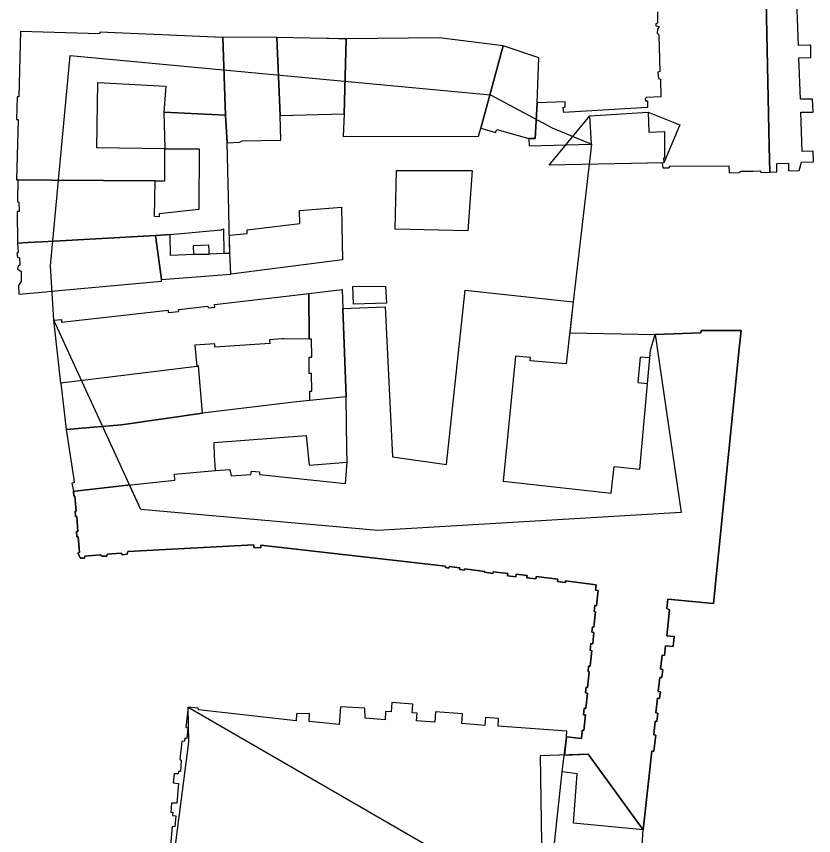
# Model space of a CAD drawing. Extents: x -293619 to -291580, y 30940 to 32770.
# Drawn here: x -291637.438 to -291633.668, y 30959.536 to 30963.407 of the extents above; entities that cross this region are included whole.
import ezdxf

# ---------------------------------------------------------------- set-up
doc = ezdxf.new("R2010")
doc.units = 0
doc.layers.add('RAMKA_I_OPISY', color=7, linetype='Continuous')

msp = doc.modelspace()

# ---------------------------------------------------------------- linework, layer by layer
at = {"layer": 'RAMKA_I_OPISY'}
for p, q in [((-291636.9104, 30961.1914), (-291637.1611, 30961.1638)), ((-291636.9025, 30961.1923), (-291636.9104, 30961.1914)), ((-291637.1611, 30961.1638), (-291637.1678, 30961.1631)), ((-291634.836, 30960.0023), (-291634.8464, 30959.9164)), ((-291634.8464, 30959.9164), (-291634.7337, 30959.9199)), ((-291634.7337, 30959.9199), (-291634.4732, 30959.5632))]:
    msp.add_line(p, q, dxfattribs=at)
for points in [[(-291633.8913, 30963.4795), (-291633.8774, 30962.7918), (-291633.875, 30962.6715), (-291633.8411, 30962.6725), (-291633.8421, 30962.7123), (-291633.7867, 30962.7142), (-291633.7859, 30962.6774), (-291633.7356, 30962.6793), (-291633.7247, 30962.7179), (-291633.6677, 30962.7198), (-291633.6695, 30962.7704), (-291633.7218, 30962.7693), (-291633.7277, 30962.9538), (-291633.6706, 30962.9546), (-291633.6733, 30963.0158), (-291633.7296, 30963.0158), (-291633.7374, 30963.2106), (-291633.6801, 30963.2135), (-291633.6812, 30963.2717), (-291633.7393, 30963.2698), (-291633.751, 30963.5647)], [(-291634.4059, 30963.4285), (-291634.4059, 30963.3753), (-291634.4142, 30963.3722), (-291634.4142, 30963.3618), (-291634.3986, 30963.3587), (-291634.4059, 30963.3461), (-291634.407, 30963.3274), (-291634.3997, 30963.3201), (-291634.3955, 30963.1461), (-291634.4038, 30963.1429), (-291634.4017, 30963.1137), (-291634.3913, 30963.1106), (-291634.3903, 30963.0273), (-291634.458, 30963.0241), (-291634.4642, 30963.0168), (-291634.4632, 30963.0085), (-291634.4528, 30963.0085), (-291634.4528, 30962.9772), (-291634.8496, 30962.9522), (-291634.8517, 30962.9762), (-291634.8423, 30962.9803), (-291634.8433, 30963.0033), (-291634.9756, 30962.9981), (-291634.9839, 30962.8303), (-291635.0142, 30962.8293), (-291635.0131, 30962.7959), (-291634.7173, 30962.8032), (-291634.7257, 30962.9366), (-291634.4507, 30962.9543), (-291634.4475, 30962.8595), (-291634.3736, 30962.8626), (-291634.3736, 30962.7365), (-291634.3778, 30962.7365), (-291634.3757, 30962.7146), (-291634.384, 30962.7136), (-291634.3809, 30962.6907), (-291634.3517, 30962.6907), (-291634.3455, 30962.7), (-291634.0684, 30962.7011), (-291634.0663, 30962.6677), (-291634.0205, 30962.6688), (-291634.0122, 30962.675), (-291633.9539, 30962.6763), (-291633.9217, 30962.6771), (-291633.9163, 30962.6698), (-291633.875, 30962.6715), (-291633.8774, 30962.7918), (-291633.8913, 30963.4795)], [(-291635.8937, 30962.0273), (-291635.6937, 30962.0343), (-291635.6584, 30961.3254), (-291635.4039, 30961.289), (-291635.315, 30962.1131), (-291634.8046, 30962.0589), (-291634.8378, 30961.7649), (-291635.0079, 30961.7792), (-291635.0068, 30961.7958), (-291635.0775, 30961.8014), (-291635.136, 30961.2113), (-291634.6246, 30961.1539), (-291634.6106, 30961.2795), (-291634.4898, 30961.2671), (-291634.442, 30961.7929), (-291634.4386, 30961.8301), (-291634.4278, 30961.8672), (-291634.417, 30961.9045), (-291634.2014, 30961.9116), (-291634.2, 30961.9224), (-291634.0109, 30961.9224), (-291634.0195, 30961.837), (-291634.141, 30960.632), (-291634.3564, 30960.6537), (-291634.3612, 30960.6088), (-291634.3488, 30960.6026), (-291634.3623, 30960.4803), (-291634.3274, 30960.4765), (-291634.3326, 30960.4294), (-291634.3677, 30960.4332), (-291634.3729, 30960.3872), (-291634.3842, 30960.3886), (-291634.3915, 30960.3215), (-291634.3813, 30960.3204), (-291634.3856, 30960.282), (-291634.3951, 30960.2831), (-291634.4024, 30960.2163), (-291634.3924, 30960.2152), (-291634.3959, 30960.1841), (-291634.4067, 30960.1852), (-291634.4145, 30960.1154), (-291634.4045, 30960.1143), (-291634.4086, 30960.0756), (-291634.417, 30960.0767), (-291634.424, 30960.0112), (-291634.4145, 30960.0101), (-291634.4229, 30959.9341), (-291634.4327, 30959.9352), (-291634.4732, 30959.5632), (-291634.803, 30959.5944), (-291634.7851, 30959.8273), (-291634.856, 30959.8365), (-291634.836, 30960.0023), (-291634.7661, 30959.9944), (-291634.7621, 30960.0294), (-291634.7617, 30960.0332), (-291634.7542, 30960.0324), (-291634.7467, 30960.1061), (-291634.756, 30960.107), (-291634.7529, 30960.1374), (-291634.7445, 30960.1366), (-291634.7371, 30960.2088), (-291634.7464, 30960.2098), (-291634.7436, 30960.2364), (-291634.7362, 30960.2357), (-291634.7286, 30960.3097), (-291634.7346, 30960.3104), (-291634.7319, 30960.337), (-291634.7249, 30960.3362), (-291634.7172, 30960.4108), (-291634.7247, 30960.4116), (-291634.7214, 30960.4435), (-291634.7124, 30960.4425), (-291634.707, 30960.4959), (-291634.7165, 30960.4968), (-291634.714, 30960.5216), (-291634.7073, 30960.5209), (-291634.6998, 30960.5934), (-291634.7054, 30960.594), (-291634.7024, 30960.623), (-291634.6943, 30960.6221), (-291634.6869, 30960.6941), (-291634.6992, 30960.6953), (-291634.6966, 30960.7213), (-291634.8406, 30960.7391), (-291634.8416, 30960.7314), (-291634.8788, 30960.736), (-291634.8774, 30960.7468), (-291634.9805, 30960.7596), (-291634.9818, 30960.749), (-291635.0237, 30960.7541), (-291635.0224, 30960.7643), (-291635.0744, 30960.7707), (-291635.0759, 30960.7588), (-291635.1158, 30960.7637), (-291635.1145, 30960.7739), (-291635.1833, 30960.7824), (-291635.1842, 30960.775), (-291635.2237, 30960.7799), (-291635.2232, 30960.7844), (-291635.3184, 30960.7961)], [(-291635.3184, 30960.7961), (-291635.3191, 30960.7904), (-291635.3416, 30960.7932), (-291635.3406, 30960.8006), (-291635.3915, 30960.8069), (-291635.3924, 30960.7998), (-291635.4088, 30960.8019), (-291635.4079, 30960.8091), (-291636.2818, 30960.908), (-291636.2818, 30960.8952), (-291636.3144, 30960.8964), (-291636.3156, 30960.9103), (-291636.9106, 30960.8789), (-291636.9141, 30960.865), (-291636.9362, 30960.8626), (-291636.942, 30960.8708), (-291637.0083, 30960.8661), (-291637.0106, 30960.8568), (-291637.0327, 30960.8557), (-291637.042, 30960.8626), (-291637.114, 30960.8568), (-291637.1152, 30960.8475), (-291637.1351, 30960.8463), (-291637.1478, 30960.8709), (-291637.1397, 30960.8731), (-291637.1453, 30960.948), (-291637.1521, 30960.9475), (-291637.154, 30960.9721), (-291637.1467, 30960.9726), (-291637.1521, 30961.044), (-291637.1586, 30961.0435), (-291637.1605, 30961.0681), (-291637.1554, 30961.0684), (-291637.1608, 30961.1401), (-291637.1659, 30961.1398), (-291637.1678, 30961.1631), (-291637.1611, 30961.1638), (-291636.9104, 30961.1914), (-291636.6887, 30961.2158), (-291636.6898, 30961.2442), (-291636.4967, 30961.2612), (-291636.4281, 30961.2651), (-291636.4225, 30961.2366), (-291636.3295, 30961.2424), (-291636.326, 30961.2575), (-291636.2877, 30961.254), (-291636.2877, 30961.2424), (-291635.8809, 30961.1988), (-291635.8739, 30961.301), (-291635.8746, 30961.3595), (-291635.8775, 30961.6086), (-291635.8937, 30962.0273)], [(-291634.4732, 30959.5632), (-291634.4327, 30959.9352), (-291634.4229, 30959.9341), (-291634.4145, 30960.0101), (-291634.424, 30960.0112), (-291634.417, 30960.0767), (-291634.4086, 30960.0756), (-291634.4045, 30960.1143), (-291634.4145, 30960.1154), (-291634.4067, 30960.1852), (-291634.3959, 30960.1841), (-291634.3924, 30960.2152), (-291634.4024, 30960.2163), (-291634.3951, 30960.2831), (-291634.3856, 30960.282), (-291634.3813, 30960.3204), (-291634.3915, 30960.3215), (-291634.3842, 30960.3886), (-291634.3729, 30960.3872), (-291634.3677, 30960.4332), (-291634.3326, 30960.4294), (-291634.3274, 30960.4765), (-291634.3623, 30960.4803), (-291634.3488, 30960.6026), (-291634.3612, 30960.6088), (-291634.3564, 30960.6537), (-291634.141, 30960.632), (-291634.0195, 30961.837), (-291634.0109, 30961.9224), (-291634.2, 30961.9224), (-291634.2014, 30961.9116), (-291634.417, 30961.9045)], [(-291634.417, 30961.9045), (-291634.2934, 30961.0631), (-291635.7277, 30960.9779), (-291636.8496, 30961.0773), (-291636.9025, 30961.1923)], [(-291637.1678, 30961.1631), (-291637.1659, 30961.1398), (-291637.1608, 30961.1401), (-291637.1554, 30961.0684), (-291637.1605, 30961.0681), (-291637.1586, 30961.0435), (-291637.1521, 30961.044), (-291637.1467, 30960.9726), (-291637.154, 30960.9721), (-291637.1521, 30960.9475), (-291637.1453, 30960.948), (-291637.1397, 30960.8731), (-291637.1478, 30960.8709), (-291637.1351, 30960.8463), (-291637.1152, 30960.8475), (-291637.114, 30960.8568), (-291637.042, 30960.8626), (-291637.0327, 30960.8557), (-291637.0106, 30960.8568), (-291637.0083, 30960.8661), (-291636.942, 30960.8708), (-291636.9362, 30960.8626), (-291636.9141, 30960.865), (-291636.9106, 30960.8789), (-291636.3156, 30960.9103), (-291636.3144, 30960.8964), (-291636.2818, 30960.8952), (-291636.2818, 30960.908), (-291635.4079, 30960.8091), (-291635.4088, 30960.8019), (-291635.3924, 30960.7998), (-291635.3915, 30960.8069), (-291635.3406, 30960.8006), (-291635.3416, 30960.7932), (-291635.3191, 30960.7904), (-291635.3184, 30960.7961)], [(-291635.3184, 30960.7961), (-291635.2232, 30960.7844), (-291635.2237, 30960.7799), (-291635.1842, 30960.775), (-291635.1833, 30960.7824), (-291635.1145, 30960.7739), (-291635.1158, 30960.7637), (-291635.0759, 30960.7588), (-291635.0744, 30960.7707), (-291635.0224, 30960.7643), (-291635.0237, 30960.7541), (-291634.9818, 30960.749), (-291634.9805, 30960.7596), (-291634.8774, 30960.7468), (-291634.8788, 30960.736), (-291634.8416, 30960.7314), (-291634.8406, 30960.7391), (-291634.6966, 30960.7213), (-291634.6992, 30960.6953), (-291634.6869, 30960.6941), (-291634.6943, 30960.6221), (-291634.7024, 30960.623), (-291634.7054, 30960.594), (-291634.6998, 30960.5934), (-291634.7073, 30960.5209), (-291634.714, 30960.5216), (-291634.7165, 30960.4968), (-291634.707, 30960.4959), (-291634.7124, 30960.4425), (-291634.7214, 30960.4435), (-291634.7247, 30960.4116), (-291634.7172, 30960.4108), (-291634.7249, 30960.3362), (-291634.7319, 30960.337), (-291634.7346, 30960.3104), (-291634.7286, 30960.3097), (-291634.7362, 30960.2357), (-291634.7436, 30960.2364), (-291634.7464, 30960.2098), (-291634.7371, 30960.2088), (-291634.7445, 30960.1366), (-291634.7529, 30960.1374), (-291634.756, 30960.107), (-291634.7467, 30960.1061), (-291634.7542, 30960.0324), (-291634.7617, 30960.0332), (-291634.7621, 30960.0294), (-291634.7661, 30959.9944), (-291634.836, 30960.0023)], [(-291634.9285, 30959.1621), (-291634.856, 30959.8365), (-291634.836, 30960.0023), (-291634.8341, 30960.0288), (-291635.1598, 30960.0526), (-291635.1571, 30960.0897), (-291635.2196, 30960.0943), (-291635.2223, 30960.0567), (-291635.3313, 30960.0647), (-291635.3278, 30960.111), (-291635.456, 30960.1205), (-291635.4595, 30960.0718), (-291635.5453, 30960.078), (-291635.5426, 30960.114), (-291635.5656, 30960.1156), (-291635.5626, 30960.1567), (-291635.6629, 30960.1643), (-291635.6662, 30960.1208), (-291635.6916, 30960.1227), (-291635.6943, 30960.0834), (-291635.7877, 30960.0902), (-291635.7898, 30960.1378), (-291635.9048, 30960.1446), (-291635.9115, 30960.0604), (-291636.0525, 30960.0748), (-291636.0509, 30960.1124), (-291636.1125, 30960.111), (-291636.1144, 30960.0775), (-291636.577, 30960.13), (-291636.5778, 30960.1378), (-291636.626, 30960.143), (-291636.6363, 30960.0475), (-291636.6277, 30960.0432), (-291636.632, 30959.9942), (-291636.6406, 30959.996), (-291636.6432, 30959.9822), (-291636.656, 30959.9796), (-291636.6655, 30959.8946), (-291636.6578, 30959.892), (-291636.6612, 30959.8387), (-291636.6715, 30959.8387), (-291636.6732, 30959.8275), (-291636.6912, 30959.8275), (-291636.6964, 30959.7846), (-291636.6715, 30959.7811), (-291636.6792, 30959.6884), (-291636.7041, 30959.6892), (-291636.7076, 30959.6454), (-291636.6972, 30959.6462), (-291636.699, 30959.6308), (-291636.6835, 30959.6295), (-291636.6878, 30959.5769), (-291636.7011, 30959.578), (-291636.7083, 30959.4892)]]:
    msp.add_lwpolyline(points, dxfattribs=at)
for points in [[(-291636.4607, 30963.3066), (-291637.0426, 30963.332), (-291637.0439, 30963.325), (-291637.418, 30963.3355), (-291637.4267, 30963.0274), (-291637.4348, 30963.0277), (-291637.4378, 30962.9195), (-291637.4297, 30962.9192), (-291637.4378, 30962.6346), (-291637.4313, 30962.6344), (-291637.387, 30962.6341), (-291637.2697, 30962.6333), (-291636.7821, 30962.6301), (-291636.735, 30962.6298), (-291636.735, 30962.7815), (-291637.0579, 30962.7863), (-291637.052, 30963.0941), (-291636.7316, 30963.0766), (-291636.7399, 30962.9541), (-291636.4488, 30962.94)], [(-291636.2061, 30963.3066), (-291636.4607, 30963.3096), (-291636.4607, 30963.3066), (-291636.4488, 30962.94), (-291636.4415, 30962.8097), (-291636.381, 30962.8125), (-291636.3703, 30962.8197), (-291636.1872, 30962.8216), (-291636.191, 30962.939)], [(-291635.8783, 30963.3009), (-291635.9101, 30963.3014), (-291635.9137, 30963.3015), (-291635.9579, 30963.3023), (-291635.9702, 30963.3025), (-291636.2061, 30963.3066), (-291636.191, 30962.939), (-291635.8872, 30962.9473)], [(-291635.1354, 30963.2684), (-291635.4387, 30963.305), (-291635.8783, 30963.3009), (-291635.8872, 30962.9473), (-291635.8921, 30962.8394), (-291635.2523, 30962.8413), (-291635.2419, 30962.8792)], [(-291635.0142, 30962.8293), (-291634.9839, 30962.8303), (-291634.9756, 30962.9981), (-291634.9677, 30963.2106), (-291635.1354, 30963.2684), (-291635.2419, 30962.8792), (-291635.1728, 30962.8591), (-291635.1659, 30962.8728)], [(-291637.2609, 30961.9708), (-291637.2757, 30962.2276), (-291637.1834, 30963.2217), (-291635.1952, 30963.0371), (-291634.9041, 30962.8809), (-291634.7173, 30962.8032), (-291634.8046, 30962.0589), (-291634.8212, 30961.9119), (-291634.417, 30961.9045), (-291634.2934, 30961.0631), (-291635.7277, 30960.9779), (-291636.8496, 30961.0773)], [(-291637.4313, 30962.6344), (-291637.4324, 30962.531), (-291637.4261, 30962.5299), (-291637.4251, 30962.4856), (-291637.4343, 30962.4845), (-291637.4324, 30962.3352), (-291637.3833, 30962.3379), (-291637.2868, 30962.3432), (-291636.7804, 30962.3712), (-291636.7108, 30962.3771), (-291636.4688, 30962.3977), (-291636.458, 30962.4031), (-291636.4569, 30962.2865), (-291636.4286, 30962.2876), (-291636.4315, 30962.4004), (-291636.4336, 30962.4888), (-291636.4415, 30962.8097), (-291636.4488, 30962.94), (-291636.7399, 30962.9541), (-291636.735, 30962.7815), (-291636.5734, 30962.7812), (-291636.5745, 30962.4946), (-291636.7618, 30962.474), (-291636.7621, 30962.4605), (-291636.7839, 30962.4613), (-291636.7821, 30962.6301), (-291637.2697, 30962.6333), (-291637.387, 30962.6339)], [(-291634.3757, 30962.7146), (-291634.9183, 30962.7034), (-291634.7257, 30962.9366), (-291634.4507, 30962.9543), (-291634.3005, 30962.8951)], [(-291635.6397, 30962.679), (-291635.2823, 30962.6782), (-291635.3032, 30962.3931), (-291635.6463, 30962.4015)], [(-291636.3469, 30962.3807), (-291636.3469, 30962.3978), (-291636.0974, 30962.4288), (-291636.099, 30962.4892), (-291635.9002, 30962.5048), (-291635.8983, 30962.4171), (-291635.8953, 30962.2559), (-291636.4244, 30962.1896), (-291636.4286, 30962.2876), (-291636.4307, 30962.3733)], [(-291636.7804, 30962.3712), (-291636.752, 30962.1631), (-291636.4244, 30962.1896), (-291636.4286, 30962.2876), (-291636.4569, 30962.2865), (-291636.5263, 30962.2839), (-291636.6005, 30962.2812), (-291636.7097, 30962.2771), (-291636.7108, 30962.3771)], [(-291636.7804, 30962.3712), (-291637.2869, 30962.3426), (-291637.3833, 30962.3379), (-291637.4324, 30962.3352), (-291637.4288, 30962.2908), (-291637.4351, 30962.2865), (-291637.4329, 30962.2697), (-291637.4234, 30962.2665), (-291637.4213, 30962.2316), (-291637.4297, 30962.2272), (-291637.4318, 30962.2134), (-291637.415, 30962.2007), (-291637.415, 30962.1542), (-291637.4278, 30962.1361), (-291637.4267, 30962.0939), (-291637.2984, 30962.1055), (-291637.2893, 30962.1063), (-291636.7512, 30962.1564), (-291636.752, 30962.1631)], [(-291636.6005, 30962.2812), (-291636.5263, 30962.2839), (-291636.5268, 30962.2974), (-291636.5279, 30962.3252), (-291636.602, 30962.3224)], [(-291636.0552, 30962.0982), (-291635.8972, 30962.1169), (-291635.8937, 30962.0273), (-291635.8775, 30961.6086), (-291636.0502, 30961.5915), (-291636.0507, 30961.6366), (-291636.0407, 30961.6367), (-291636.0414, 30961.719), (-291636.0525, 30961.7189), (-291636.053, 30961.7961), (-291636.041, 30961.7962), (-291636.0416, 30961.8824), (-291636.0526, 30961.8823)], [(-291635.846, 30962.1307), (-291635.6918, 30962.1327), (-291635.6869, 30962.0521), (-291635.8431, 30962.0471)], [(-291637.2273, 30961.673), (-291637.2609, 30961.9708), (-291637.2251, 30961.9749), (-291637.2238, 30961.9616), (-291636.7206, 30962.0181), (-291636.7195, 30962.0072), (-291636.6697, 30962.0128), (-291636.6709, 30962.0225), (-291636.5321, 30962.0382), (-291636.5313, 30962.0294), (-291636.4992, 30962.033), (-291636.5007, 30962.0457), (-291636.27, 30962.0729), (-291636.2019, 30962.0809), (-291636.0552, 30962.0982), (-291636.0526, 30961.8823), (-291636.1736, 30961.8836), (-291636.1804, 30961.8826), (-291636.2407, 30961.8784), (-291636.2394, 30961.8613), (-291636.4986, 30961.8441), (-291636.4986, 30961.8599), (-291636.5933, 30961.8534), (-291636.584, 30961.7533)], [(-291634.4529, 30961.6729), (-291634.442, 30961.7929), (-291634.488, 30961.7971), (-291634.4989, 30961.6771)], [(-291637.2273, 30961.673), (-291637.2027, 30961.4541), (-291636.9403, 30961.4774), (-291636.5578, 30961.5326), (-291636.5773, 30961.7549), (-291636.584, 30961.7533)], [(-291637.2027, 30961.4541), (-291637.1711, 30961.2503), (-291637.1664, 30961.2198), (-291637.1637, 30961.2028), (-291637.1759, 30961.2004), (-291637.1678, 30961.1631), (-291637.1611, 30961.1638), (-291636.9104, 30961.1914), (-291636.6887, 30961.2158), (-291636.6898, 30961.2442), (-291636.4967, 30961.2612), (-291636.4979, 30961.2865), (-291636.5001, 30961.3299), (-291636.5032, 30961.3935), (-291636.0673, 30961.4262), (-291636.0528, 30961.2864), (-291635.8739, 30961.301), (-291635.8746, 30961.3595), (-291635.8775, 30961.6086), (-291636.0502, 30961.5915), (-291636.1133, 30961.5853), (-291636.5578, 30961.5326), (-291636.9403, 30961.4774)], [(-291637.1821, 30956.9983), (-291637.2189, 30957.8465), (-291636.8381, 30959.0104), (-291636.7666, 30959.0063), (-291636.7, 30959.3795), (-291636.6224, 30959.9767), (-291636.626, 30960.143), (-291634.9285, 30959.1621), (-291634.8184, 30959.174), (-291634.9609, 30958.0312), (-291635.3017, 30957.2785), (-291635.8271, 30955.8584), (-291636.8496, 30956.1708), (-291637.1053, 30956.7673), (-291637.0342, 30956.9945)], [(-291634.5003, 30959.1596), (-291634.4732, 30959.5632), (-291634.7337, 30959.9199), (-291634.9609, 30959.9128), (-291634.9467, 30958.9826)]]:
    msp.add_lwpolyline(points, close=True, dxfattribs=at)

doc.saveas('drawing.dxf')
